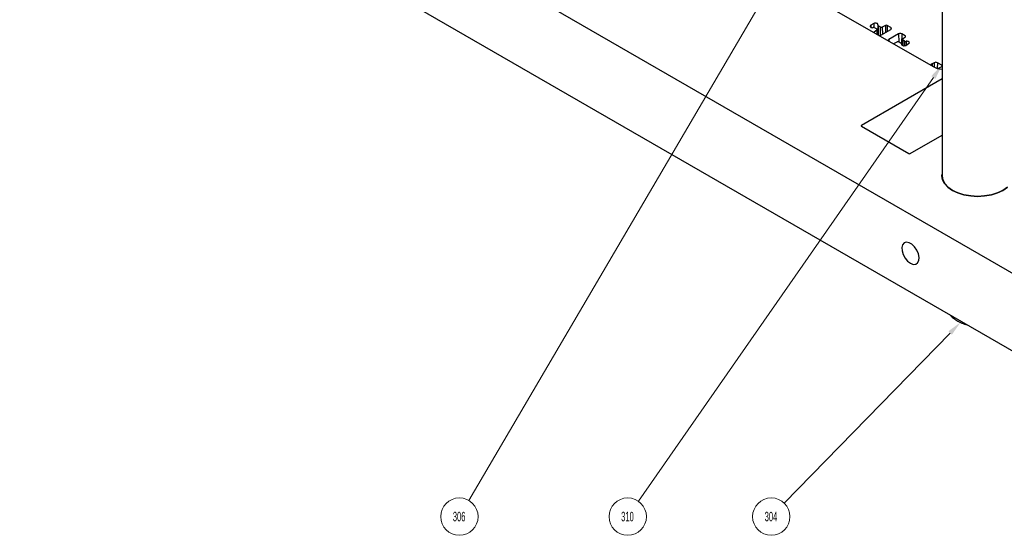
# Model space of a CAD drawing. Header units: inches. Extents: x 1802 to 2468, y -253 to -72.
# Tile 511 of 570: x 2308.64 to 2319, y -103.72 to -98.3. Entities that reach past the tile are written whole.
import ezdxf

# ---------------------------------------------------------------- set-up
doc = ezdxf.new("R2010")
doc.units = ezdxf.units.IN
doc.header["$LTSCALE"] = 0.5
doc.header["$MEASUREMENT"] = 0
for name, color, linetype in [('SID-M-S', 105, 'Continuous'), ('ST1-M-S', 193, 'Continuous'), ('ST2-M-S', 193, 'Continuous')]:
    doc.layers.add(name, color=color, linetype=linetype)
doc.styles.add('SLDTEXTSTYLE0', font='TXT', dxfattribs={"width": 0.595745})

msp = doc.modelspace()

# ---------------------------------------------------------------- linework, layer by layer
at = {"layer": 'SID-M-S', "linetype": 'Continuous', "lineweight": 0}
for p, q in [((2316.93981, -97.25537), (2313.36437, -103.35456)), ((2318.24976, -98.90306), (2315.1477, -103.36278)), ((2318.42593, -101.59249), (2316.68218, -103.38333))]:
    msp.add_line(p, q, dxfattribs=at)
for centre in [(2313.2649, -103.52425), (2315.03539, -103.52425), (2316.54496, -103.52425)]:
    msp.add_circle(centre, 0.1967, dxfattribs=at)
for points in [[(2318.22842, -98.88822), (2318.33884, -98.775), (2318.22842, -98.88822), (2318.27111, -98.91791)], [(2318.4073, -101.57436), (2318.53476, -101.48073), (2318.4073, -101.57436), (2318.44456, -101.61063)]]:
    msp.add_solid(points, dxfattribs=at)
at = {"layer": 'ST1-M-S', "linetype": 'Continuous', "lineweight": 25}
for p, q in [((2308.63949, -94.93693), (2319.42286, -101.16205)), ((2308.63949, -95.75347), (2319.42286, -101.97859)), ((2317.00986, -98.075), (2318.2473, -98.78936)), ((2317.58724, -98.358), (2317.58484, -98.36269)), ((2317.58484, -98.36269), (2317.58522, -98.36758)), ((2317.58522, -98.36758), (2317.58835, -98.37213)), ((2317.59216, -98.35401), (2317.58724, -98.358)), ((2317.58835, -98.37213), (2317.59387, -98.37584)), ((2317.62368, -98.33582), (2317.59216, -98.35401)), ((2317.59216, -98.35401), (2317.59232, -98.37503)), ((2317.59387, -98.37584), (2317.60119, -98.37831)), ((2317.60119, -98.37831), (2317.60951, -98.37927)), ((2317.60951, -98.37927), (2317.61791, -98.37861)), ((2317.63058, -98.33298), (2317.62368, -98.33582)), ((2317.62368, -98.33582), (2317.624, -98.3782)), ((2317.63871, -98.33159), (2317.63058, -98.33298)), ((2317.63466, -98.381), (2317.6548, -98.39262)), ((2317.64718, -98.33181), (2317.63871, -98.33159)), ((2317.65507, -98.33361), (2317.64718, -98.33181)), ((2317.6615, -98.3368), (2317.65507, -98.33361)), ((2317.66578, -98.34103), (2317.6615, -98.3368)), ((2317.66554, -98.35348), (2317.66447, -98.4529)), ((2317.66743, -98.34583), (2317.66578, -98.34103)), ((2317.66629, -98.35068), (2317.66743, -98.34583)), ((2317.67042, -98.36035), (2317.6697, -98.45592)), ((2317.69056, -98.37198), (2317.67042, -98.36035)), ((2317.69056, -98.37198), (2317.6899, -98.46013)), ((2317.74739, -98.35593), (2317.71308, -98.37254)), ((2317.71308, -98.37254), (2317.7136, -98.44801)), ((2317.74739, -98.35593), (2317.74788, -98.42821)), ((2317.76494, -98.35637), (2317.76447, -98.41864)), ((2317.80237, -98.37798), (2317.76494, -98.35637)), ((2317.80237, -98.37798), (2317.80223, -98.39684)), ((2317.65578, -98.40562), (2317.62699, -98.42543)), ((2317.62699, -98.42543), (2317.62704, -98.43129)), ((2317.6548, -98.39262), (2317.65677, -98.39399)), ((2317.65754, -98.40416), (2317.65578, -98.40562)), ((2317.65578, -98.40562), (2317.65613, -98.44808)), ((2317.65677, -98.39399), (2317.65827, -98.39555)), ((2317.6588, -98.40253), (2317.65754, -98.40416)), ((2317.65827, -98.39555), (2317.65925, -98.39724)), ((2317.65952, -98.40079), (2317.6588, -98.40253)), ((2317.65925, -98.39724), (2317.65967, -98.39901)), ((2317.65967, -98.39901), (2317.65952, -98.40079)), ((2317.66023, -98.45045), (2317.65969, -98.39937)), ((2317.69772, -98.45717), (2317.80237, -98.39676)), ((2317.88454, -98.44419), (2317.77989, -98.50461)), ((2317.88454, -98.44419), (2317.88517, -98.52705)), ((2317.91707, -98.44419), (2317.91631, -98.54566)), ((2317.95451, -98.4658), (2317.91707, -98.44419)), ((2317.92648, -98.49574), (2317.95527, -98.47593)), ((2317.95451, -98.4658), (2317.95443, -98.47652)), ((2317.95604, -98.46687), (2317.95451, -98.4658)), ((2317.95527, -98.47593), (2317.95664, -98.47479)), ((2317.95721, -98.46809), (2317.95604, -98.46687)), ((2317.95664, -98.47479), (2317.95762, -98.47352)), ((2317.95797, -98.4694), (2317.95721, -98.46809)), ((2317.95762, -98.47352), (2317.95818, -98.47217)), ((2317.9583, -98.47078), (2317.95797, -98.4694)), ((2317.95818, -98.47217), (2317.9583, -98.47078)), ((2317.77989, -98.50461), (2317.78, -98.5196)), ((2317.83488, -98.54544), (2317.86918, -98.52882)), ((2317.89171, -98.52938), (2317.91184, -98.54101)), ((2317.91598, -98.55068), (2317.91483, -98.55553)), ((2317.91483, -98.55553), (2317.91649, -98.56033)), ((2317.91598, -98.55068), (2317.91607, -98.55964)), ((2317.91649, -98.56033), (2317.92077, -98.56456)), ((2317.91687, -98.56088), (2317.91673, -98.54776)), ((2317.92077, -98.56456), (2317.9272, -98.56775)), ((2317.92258, -98.50187), (2317.9219, -98.56529)), ((2317.9226, -98.50235), (2317.92275, -98.50057)), ((2317.92302, -98.50412), (2317.9226, -98.50235)), ((2317.92275, -98.50057), (2317.92347, -98.49883)), ((2317.92399, -98.50581), (2317.92302, -98.50412)), ((2317.92347, -98.49883), (2317.92473, -98.4972)), ((2317.92549, -98.50737), (2317.92399, -98.50581)), ((2317.92473, -98.4972), (2317.92648, -98.49574)), ((2317.92747, -98.50874), (2317.92549, -98.50737)), ((2317.92747, -98.50874), (2317.92702, -98.56769)), ((2317.9272, -98.56775), (2317.93508, -98.56955)), ((2317.94761, -98.52037), (2317.92747, -98.50874)), ((2317.93508, -98.56955), (2317.94355, -98.56977)), ((2317.94355, -98.56977), (2317.95168, -98.56839)), ((2317.94761, -98.52037), (2317.94724, -98.56935)), ((2317.95168, -98.56839), (2317.95859, -98.56554)), ((2317.95859, -98.56554), (2317.99011, -98.54735)), ((2317.97276, -98.52209), (2317.96436, -98.52275)), ((2317.96436, -98.52275), (2317.96448, -98.56214)), ((2317.98108, -98.52305), (2317.97276, -98.52209)), ((2317.9884, -98.52552), (2317.98108, -98.52305)), ((2317.99392, -98.52923), (2317.9884, -98.52552)), ((2317.99011, -98.54735), (2317.99503, -98.54336)), ((2317.99704, -98.53378), (2317.99392, -98.52923)), ((2317.99503, -98.54336), (2317.99743, -98.53867)), ((2317.99743, -98.53867), (2317.99704, -98.53378)), ((2318.25921, -98.74774), (2318.23834, -98.75978)), ((2318.23834, -98.75978), (2318.23853, -98.78429)), ((2318.25921, -98.74774), (2318.25957, -98.7958)), ((2318.29173, -98.74774), (2318.29128, -98.80785)), ((2318.3377, -98.77427), (2318.29173, -98.74774)), ((2318.31329, -98.80305), (2318.3377, -98.78896)), ((2318.3377, -98.77427), (2318.33759, -98.78903)), ((2318.33994, -98.77584), (2318.3377, -98.77427)), ((2318.3377, -98.78896), (2318.33994, -98.78739)), ((2318.34076, -98.77663), (2318.33994, -98.77584)), ((2318.33994, -98.78739), (2318.34076, -98.78661)), ((2318.34076, -98.91869), (2317.49317, -99.40799)), ((2317.49317, -99.41616), (2317.49317, -99.40799)), ((2317.49317, -99.41616), (2317.99168, -99.70394)), ((2318.00582, -99.70394), (2318.34076, -99.51059)), ((2318.33951, -99.93743), (2318.34076, -99.91974)), ((2318.34674, -99.97981), (2318.33951, -99.93743)), ((2318.36815, -100.02055), (2318.34674, -99.97981)), ((2318.40292, -100.05811), (2318.36815, -100.02055)), ((2318.44971, -100.09102), (2318.40292, -100.05811)), ((2318.50672, -100.11803), (2318.44971, -100.09102)), ((2318.57177, -100.1381), (2318.50672, -100.11803)), ((2318.64236, -100.15046), (2318.57177, -100.1381)), ((2318.85974, -100.1381), (2318.78916, -100.15046)), ((2318.92479, -100.11803), (2318.85974, -100.1381)), ((2318.98181, -100.09102), (2318.92479, -100.11803)), ((2319.0286, -100.05811), (2318.98181, -100.09102)), ((2318.71576, -100.15464), (2318.64236, -100.15046)), ((2318.78916, -100.15046), (2318.71576, -100.15464)), ((2317.92544, -100.66372), (2317.9181, -100.69297)), ((2317.9418, -100.64425), (2317.92544, -100.66372)), ((2317.9654, -100.63666), (2317.9418, -100.64425)), ((2317.9937, -100.64178), (2317.9654, -100.63666)), ((2318.02361, -100.65905), (2317.9937, -100.64178)), ((2318.0519, -100.68659), (2318.02361, -100.65905)), ((2317.9181, -100.69297), (2317.92057, -100.72882)), ((2317.92057, -100.72882), (2317.93258, -100.76738)), ((2317.93258, -100.76738), (2317.95284, -100.80449)), ((2318.0755, -100.72144), (2318.0519, -100.68659)), ((2318.09186, -100.7598), (2318.0755, -100.72144)), ((2318.0992, -100.79752), (2318.09186, -100.7598)), ((2317.95284, -100.80449), (2317.97915, -100.83612)), ((2317.97915, -100.83612), (2318.00865, -100.85883)), ((2318.00865, -100.85883), (2318.03815, -100.87018)), ((2318.03815, -100.87018), (2318.06446, -100.86893)), ((2318.06446, -100.86893), (2318.08472, -100.85521)), ((2318.08472, -100.85521), (2318.09673, -100.83051)), ((2318.09673, -100.83051), (2318.0992, -100.79752))]:
    msp.add_line(p, q, dxfattribs=at)
for centre, radius, start, end in [((2317.62285, -98.40389), 0.02576, 62.718284, 101.070089), ((2317.67293, -98.35356), 0.00724, 156.576033, 249.704438), ((2317.70241, -98.34891), 0.02593, 242.805191, 294.307148), ((2317.75571, -98.37434), 0.0202, 62.805191, 114.307148), ((2317.79881, -98.38737), 0.01004, 290.783421, 69.216579), ((2317.63017, -98.43087), 0.0063, 120.288269, 167.819364), ((2317.68177, -98.42682), 0.03429, 264.36198, 297.725038), ((2317.90081, -98.47558), 0.03535, 62.609672, 117.390328), ((2317.78378, -98.51437), 0.01051, 111.693344, 187.597414), ((2317.82688, -98.52795), 0.01923, 272.597336, 294.572889), ((2317.87986, -98.55245), 0.02593, 62.805191, 114.307148), ((2317.90933, -98.5478), 0.00724, 336.576033, 69.704438), ((2317.95941, -98.49747), 0.02576, 242.718284, 281.070089), ((2318.32219, -98.906), 0.16855, 119.831599, 127.84346), ((2318.36201, -98.57666), 0.24166, 241.661336, 264.148426), ((2318.27547, -98.77912), 0.03535, 62.609672, 117.390328), ((2318.35224, -98.87108), 0.07839, 119.790531, 129.724192), ((2317.49472, -99.41207), 0.00437, 110.783421, 249.216579), ((2317.99875, -99.69029), 0.01537, 242.609672, 297.390328)]:
    msp.add_arc(centre, radius, start, end, dxfattribs=at)
at = {"layer": 'ST2-M-S', "linetype": 'Continuous', "lineweight": 25}
for p, q in [((2318.34076, -97.71547), (2318.34076, -99.93743)), ((2318.34076, -99.91974), (2318.33951, -99.93743)), ((2318.33951, -99.93743), (2318.34674, -99.97981)), ((2318.34076, -99.93743), (2318.34796, -99.97967)), ((2318.34674, -99.97981), (2318.36815, -100.02055)), ((2318.34796, -99.97967), (2318.3693, -100.02028)), ((2318.36815, -100.02055), (2318.40292, -100.05811)), ((2318.3693, -100.02028), (2318.40396, -100.0577)), ((2318.40292, -100.05811), (2318.44971, -100.09102)), ((2318.40396, -100.0577), (2318.45059, -100.09051)), ((2318.44971, -100.09102), (2318.50672, -100.11803)), ((2318.45059, -100.09051), (2318.50742, -100.11743)), ((2318.50672, -100.11803), (2318.57177, -100.1381)), ((2318.50742, -100.11743), (2318.57225, -100.13744)), ((2318.57177, -100.1381), (2318.64236, -100.15046)), ((2318.57225, -100.13744), (2318.6426, -100.14976)), ((2318.78892, -100.14976), (2318.85926, -100.13744)), ((2318.78916, -100.15046), (2318.85974, -100.1381)), ((2318.85926, -100.13744), (2318.9241, -100.11743)), ((2318.85974, -100.1381), (2318.92479, -100.11803)), ((2318.9241, -100.11743), (2318.98092, -100.09051)), ((2318.92479, -100.11803), (2318.98181, -100.09102)), ((2318.98092, -100.09051), (2319.02756, -100.0577)), ((2318.98181, -100.09102), (2319.0286, -100.05811)), ((2318.64236, -100.15046), (2318.71576, -100.15464)), ((2318.6426, -100.14976), (2318.71576, -100.15392)), ((2318.71576, -100.15392), (2318.78892, -100.14976)), ((2318.71576, -100.15464), (2318.78916, -100.15046))]:
    msp.add_line(p, q, dxfattribs=at)
msp.add_open_spline([(2318.42623, -101.40324), (2318.43044, -101.40808), (2318.44702, -101.42711), (2318.48342, -101.45387), (2318.53504, -101.48208), (2318.57475, -101.49847), (2318.59745, -101.50291), (2318.5996, -101.50333)], degree=3, knots=[0, 0, 0, 0, 0.095115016, 0.374026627, 0.663507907, 0.968032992, 1, 1, 1, 1], dxfattribs=at)

# ---------------------------------------------------------------- texts
at = {"layer": 'SID-M-S', "linetype": 'Continuous', "lineweight": 0, "char_height": 0.1, "attachment_point": 2, "style": 'SLDTEXTSTYLE0'}
for s, insert in [('306', (2313.26188, -103.4737)), ('310', (2315.03237, -103.4737)), ('304', (2316.54194, -103.4737))]:
    msp.add_mtext(s, dxfattribs=dict(at, insert=insert))

doc.saveas('drawing.dxf')
